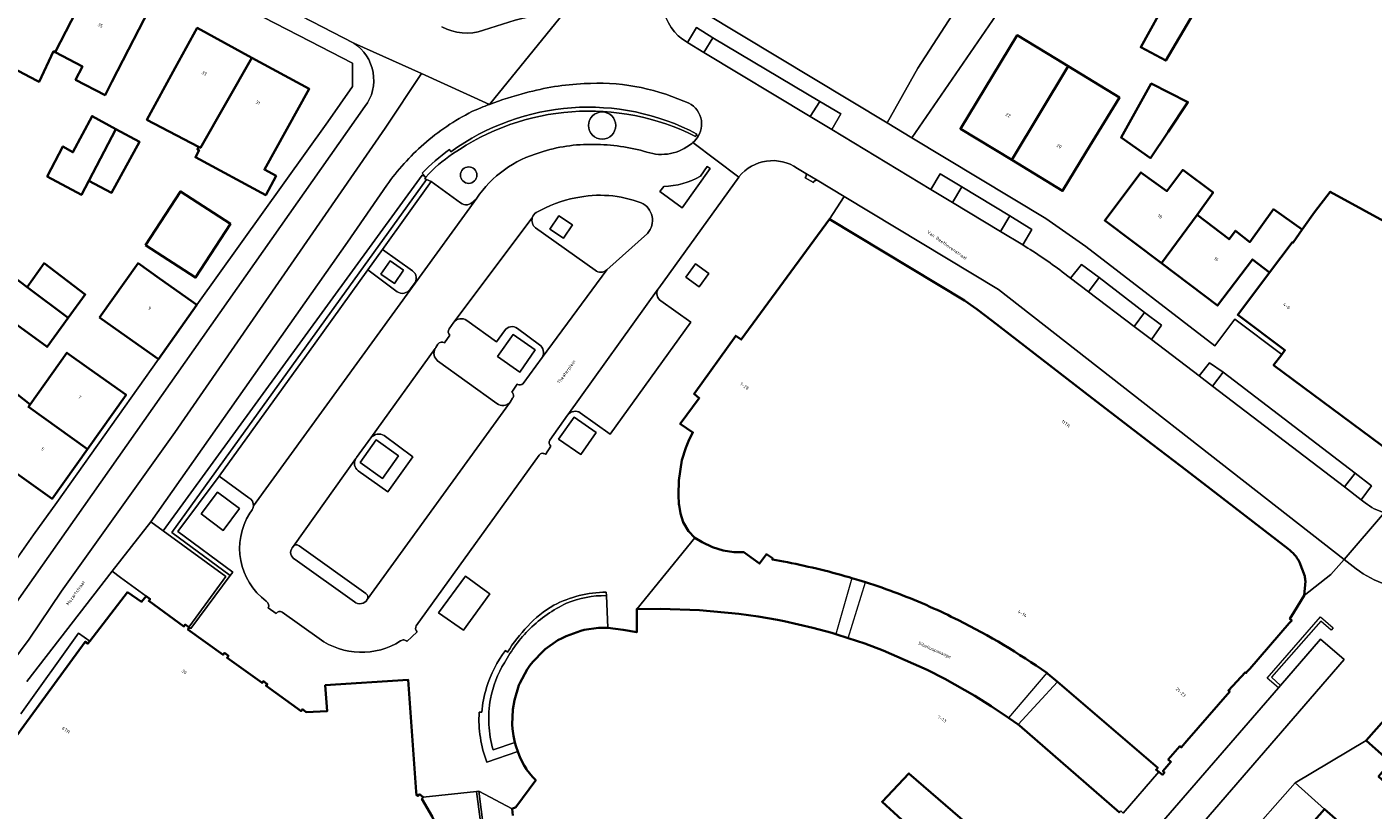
# Model space of a CAD drawing. Header units: metres. Extents: x 197700 to 204338, y 317132 to 325229.
# Tile 799 of 1056: x 202511 to 202658, y 319816 to 319902. Entities that reach past the tile are written whole.
import ezdxf
from ezdxf.enums import TextEntityAlignment as Align

# ---------------------------------------------------------------- set-up
doc = ezdxf.new("R2010")
doc.units = ezdxf.units.M
for name, color, linetype, lineweight in [('B-WE-GR-BEPLANTING_CULTUUR_HEESTERS-GV', 90, 'Continuous', 18), ('B-WE-GR-BEPLANTING_CULTUUR_VASTE PLANTENVAK-GV', 90, 'Continuous', 18), ('B-WE-GR-GROENVOORZIENING-GV', 80, 'Continuous', 18), ('B-WE-IE-TERREINAFSCHEIDING_KUNSTMATIG_MUUR-G', 90, 'IE-TERREINAFSCHEIDING-KUNSTMATIG-DICHT', 18), ('B-WE-IE-TERREINAFSCHEIDING_KUNSTMATIG_MUUR-GV', 90, 'Continuous', 18), ('B-WE-KW-KUNSTWERK_DEK-GV', 170, 'Continuous', 18), ('B-WE-OG-BEBOUWING-GV', 7, 'Continuous', 35), ('B-WE-OG-BEBOUWING-T18', 10, 'Continuous', 18), ('B-WE-OG-TERREIN_ERF-GV', 7, 'Continuous', 18), ('B-WE-OG-TERREIN_ONBEGROEID-GV', 7, 'Continuous', 18), ('B-WE-OG-TOPOGRAFIE-T18', 10, 'Continuous', 18), ('B-WE-VH-VERHARDING_ASFALT-GV', 252, 'Continuous', 18), ('B-WE-VH-VERHARDING_BEDRIJFSVLOERPLAAT-GV', 252, 'Continuous', 18), ('B-WE-VH-VERHARDING_BETONSTRAATSTEEN-GV', 252, 'Continuous', 18), ('B-WE-VH-VERHARDING_GESLOTEN-GV', 252, 'Continuous', 18), ('B-WE-VH-VERHARDING_OPEN-GV', 252, 'Continuous', 18), ('B-WE-VH-VERHARDING_STRAATBAKSTEEN-GV', 252, 'Continuous', 18), ('B-WE-VH-VERHARDING_TEGEL-GV', 252, 'Continuous', 18)]:
    doc.layers.add(name, color=color, linetype=linetype, lineweight=lineweight)
doc.styles.add('NLCS-ISO-M200-T18', font='NLCS-ISO.ttf', dxfattribs={"height": 0.36})
doc.linetypes.add('IE-TERREINAFSCHEIDING-KUNSTMATIG-DICHT', pattern='A,8,-1,[82,NLCS.SHX,S=0.75,R=90,X=0,Y=0],-1', length=10)

msp = doc.modelspace()

# ---------------------------------------------------------------- linework, layer by layer
at = {"layer": 'B-WE-GR-BEPLANTING_CULTUUR_HEESTERS-GV'}
for points in [[(202582.862, 319899.977), (202584.65, 319898.897), (202585.635, 319900.494), (202583.86, 319901.628)], [(202597.351, 319893.53), (202596.312, 319891.854), (202598.673, 319890.428), (202599.66, 319892.171)], [(202609.496, 319883.891), (202611.893, 319882.444), (202612.915, 319884.156), (202610.527, 319885.585)], [(202617.14, 319879.275), (202619.573, 319877.805), (202620.56, 319879.484), (202618.158, 319880.974)], [(202626.77, 319872.679), (202627.951, 319874.238), (202626.026, 319875.671), (202624.817, 319874.168)], [(202631.762, 319868.874), (202633.662, 319867.425), (202634.764, 319869.017), (202632.903, 319870.4)], [(202638.88, 319863.447), (202640.358, 319862.32), (202641.522, 319863.86), (202640.038, 319864.9)], [(202654.818, 319851.297), (202656.657, 319849.895), (202657.778, 319851.427), (202655.983, 319852.809)]]:
    msp.add_lwpolyline(points, close=True, dxfattribs=at)
at = {"layer": 'B-WE-GR-BEPLANTING_CULTUUR_VASTE PLANTENVAK-GV'}
for points in [[(202548.764, 319856.451), (202547.006, 319853.986), (202549.47, 319852.229), (202551.228, 319854.693)], [(202531.392, 319850.733), (202529.594, 319848.333), (202531.994, 319846.534), (202533.793, 319848.935)], [(202561.2, 319839.583), (202560.986, 319839.716), (202558.561, 319841.529), (202555.6, 319837.487), (202558.318, 319835.619)]]:
    msp.add_lwpolyline(points, close=True, dxfattribs=at)
at = {"layer": 'B-WE-GR-GROENVOORZIENING-GV'}
msp.add_lwpolyline([(202549.467, 319877.3), (202554.774, 319884.75), (202554.284, 319884.961), (202526.397, 319846.293), (202532.781, 319841.593), (202533.077, 319841.958), (202527.057, 319846.412), (202531.557, 319852.453), (202542.08, 319867.058), (202547.838, 319875.067)], close=True, dxfattribs=at)
at = {"layer": 'B-WE-IE-TERREINAFSCHEIDING_KUNSTMATIG_MUUR-G'}
msp.add_lwpolyline([(202647.599, 319829.295), (202646.36, 319830.359), (202652.203, 319837.071), (202653.566, 319835.874), (202653.342, 319835.615), (202652.231, 319836.596), (202646.814, 319830.436), (202647.822, 319829.552)], dxfattribs=at)
at = {"layer": 'B-WE-IE-TERREINAFSCHEIDING_KUNSTMATIG_MUUR-GV'}
for points in [[(202583.893, 319889.948, 0.2857372), (202556.96, 319888.008)], [(202557.138, 319887.767, -0.2757723), (202583.748, 319889.681)], [(202556.781, 319888.249, 0.0389121), (202553.791, 319885.652)], [(202554.218, 319885.231, -0.0688321), (202557.138, 319887.767)], [(202573.96, 319839.755, 0.1199245), (202568.222, 319838.325)], [(202568.222, 319838.325, 0.0863559), (202565.359, 319836.024)], [(202565.605, 319835.762, -0.082274), (202569.607, 319838.553)], [(202569.607, 319838.553, -0.1006187), (202573.982, 319839.387)], [(202562.814, 319832.032, -0.0716095), (202565.605, 319835.762)], [(202565.359, 319836.024, 0.0574494), (202563.148, 319833.187)], [(202562.911, 319833.388, 0.0779323), (202560.856, 319829.334)], [(202561.283, 319828.07, -0.0920366), (202562.814, 319832.032)], [(202560.856, 319829.334, 0.0557154), (202560.34, 319826.605)], [(202561.563, 319822.497, -0.1126632), (202561.283, 319828.07)], [(202560.046, 319826.613, 0.1082609), (202560.892, 319821.147)]]:
    msp.add_lwpolyline(points, format="xyb", dxfattribs=at)
for points in [[(202583.748, 319889.681), (202583.821, 319889.815), (202583.893, 319889.948)], [(202556.96, 319888.008), (202556.781, 319888.249)], [(202553.791, 319885.652), (202554.218, 319885.231)], [(202573.982, 319839.387), (202573.96, 319839.755)], [(202510.176, 319825.118), (202516.897, 319834.332), (202517.191, 319834.13), (202517.396, 319834.395), (202516.162, 319835.275), (202509.85, 319826.423)], [(202563.148, 319833.187), (202562.911, 319833.388)], [(202560.34, 319826.605), (202560.046, 319826.613)], [(202560.892, 319821.147), (202564.274, 319822.302), (202564.102, 319822.81), (202563.965, 319823.295), (202561.563, 319822.497)]]:
    msp.add_lwpolyline(points, dxfattribs=at)
msp.add_lwpolyline([(202528.255, 319835.931), (202528.3, 319835.899), (202528.468, 319835.776), (202528.587, 319835.937), (202532.781, 319841.593), (202526.397, 319846.293), (202554.284, 319884.961), (202554.095, 319885.041), (202554.209, 319885.232), (202553.801, 319885.444), (202525.441, 319846.469), (202532.31, 319841.485), (202528.373, 319836.093)], close=True, dxfattribs=at)
at = {"layer": 'B-WE-KW-KUNSTWERK_DEK-GV'}
for points in [[(202600.459, 319834.725), (202602.352, 319840.858), (202601.61, 319841.089), (202600.867, 319841.313), (202599.09, 319835.162)], [(202622.201, 319830.914), (202618.003, 319826), (202619.064, 319825.279), (202623.37, 319829.933), (202622.324, 319830.827)]]:
    msp.add_lwpolyline(points, close=True, dxfattribs=at)
at = {"layer": 'B-WE-OG-BEBOUWING-GV'}
for points in [[(202517.678, 319906.805), (202511.396, 319910.041), (202509.106, 319905.596), (202505.66, 319898.906), (202511.551, 319895.809), (202511.847, 319895.653), (202513.437, 319899.011), (202513.615, 319898.917)], [(202517.678, 319906.805), (202513.615, 319898.917), (202516.592, 319897.357), (202515.837, 319895.889), (202519.071, 319894.224), (202519.814, 319895.668), (202521.632, 319899.199), (202523.899, 319903.601)], [(202635.538, 319904.967), (202632.495, 319899.452), (202635.231, 319898.004), (202638.264, 319903.162)], [(202523.664, 319891.509), (202529.324, 319888.532), (202529.523, 319888.428), (202535.16, 319898.308), (202529.163, 319901.581), (202526.767, 319897.192)], [(202624.536, 319897.381), (202623.223, 319898.181), (202618.977, 319900.765), (202612.746, 319890.527), (202618.364, 319887.108)], [(202529.324, 319888.532), (202529.197, 319888.272), (202529.379, 319888.176), (202528.965, 319887.405), (202536.68, 319883.263), (202537.811, 319885.37), (202536.52, 319886.063), (202541.431, 319894.885), (202535.16, 319898.308), (202529.523, 319888.428)], [(202618.364, 319887.108), (202623.932, 319883.719), (202626.531, 319887.991), (202630.159, 319893.955), (202624.536, 319897.381)], [(202635.494, 319890.191), (202637.666, 319893.45), (202633.641, 319895.468), (202630.351, 319889.575), (202633.574, 319887.309)], [(202520.256, 319890.498), (202517.657, 319891.914), (202515.559, 319887.945), (202514.462, 319888.594), (202512.742, 319885.304), (202516.491, 319883.275), (202517.31, 319884.806)], [(202517.31, 319884.806), (202519.786, 319883.521), (202522.855, 319889.083), (202520.256, 319890.498)], [(202634.755, 319875.793), (202638.662, 319881.098), (202640.417, 319883.56), (202637.108, 319886.011), (202635.364, 319883.707), (202632.52, 319885.737), (202631.563, 319884.47), (202628.549, 319880.48)], [(202523.508, 319877.785), (202528.989, 319874.226), (202532.806, 319880.104), (202527.325, 319883.663)], [(202646.606, 319874.77), (202643.123, 319870.131), (202648.293, 319866.26), (202647.945, 319865.803), (202647.056, 319864.638), (202663.131, 319852.674), (202663.922, 319853.728), (202664.338, 319853.424), (202675.271, 319864.357), (202673.822, 319865.806), (202676.056, 319868.041), (202677.619, 319866.704), (202678.001, 319867.086), (202675.219, 319869.868), (202672.963, 319872.173), (202670.605, 319874.321), (202663.87, 319877.824), (202653.251, 319883.623), (202651.524, 319881.372), (202650.176, 319879.507), (202649.197, 319878.062), (202649.065, 319878.085)], [(202638.662, 319881.098), (202634.755, 319875.793), (202640.906, 319871.148), (202644.727, 319876.207), (202646.606, 319874.77), (202649.065, 319878.085), (202649.197, 319878.062), (202650.176, 319879.507), (202647.051, 319881.706), (202644.44, 319878.104), (202642.862, 319879.359), (202642.177, 319878.42)], [(202510.542, 319873.157), (202515.029, 319869.798), (202516.901, 319872.361), (202512.394, 319875.796)], [(202518.462, 319869.868), (202520.845, 319868.182), (202524.912, 319865.305), (202529.115, 319871.246), (202525.034, 319874.134), (202522.696, 319875.788)], [(202509.016, 319874.354), (202507.336, 319870.553), (202512.718, 319866.633), (202515.029, 319869.798), (202510.542, 319873.157)], [(202517.311, 319864.277), (202514.9, 319865.996), (202510.864, 319860.321), (202510.675, 319860.055), (202517.133, 319855.413), (202521.383, 319861.375)], [(202510.864, 319860.321), (202508.602, 319862.121), (202504.728, 319856.805), (202501.228, 319859.244), (202498.901, 319856.03), (202503.137, 319852.999), (202505.204, 319855.758), (202509.206, 319852.906), (202513.278, 319850.004), (202517.133, 319855.413), (202510.675, 319860.055)], [(202669.87, 319827.077), (202667.218, 319829.47), (202665.759, 319827.839), (202663.09, 319830.206), (202657.183, 319823.525), (202659.866, 319821.138), (202658.544, 319819.581), (202661.062, 319817.314), (202659.745, 319815.832), (202677.24, 319800.433), (202684.065, 319794.424), (202688.303, 319799.018), (202695.998, 319799.617), (202695.671, 319802.909), (202693.73, 319804.598), (202695.345, 319806.427), (202692.293, 319809.121), (202691.397, 319808.113), (202670.019, 319826.943)], [(202622.617, 319806.489), (202607.106, 319819.911), (202604.172, 319816.797), (202608.007, 319813.293), (202604.998, 319809.802), (202616.487, 319799.633)]]:
    msp.add_lwpolyline(points, close=True, dxfattribs=at)
for points in [[(202648.657, 319844.515), (202638.9, 319852.024), (202636.853, 319853.599), (202633.794, 319855.953), (202627.196, 319861.03), (202616.21, 319869.484), (202614.558, 319870.755), (202613.194, 319871.721), (202598.43, 319880.624), (202588.747, 319867.425), (202588.144, 319867.856), (202583.578, 319861.473), (202584.147, 319861.031), (202582.072, 319858.187), (202583.449, 319857.256), (202583.05, 319856.489), (202582.683, 319855.572), (202582.251, 319854.222), (202581.907, 319852.005), (202581.866, 319850.437), (202581.926, 319849.412), (202581.941, 319849.312), (202582.078, 319848.399), (202582.369, 319847.445), (202582.972, 319846.429), (202583.676, 319845.726), (202584.457, 319845.23), (202585.603, 319844.696), (202586.755, 319844.331), (202587.952, 319844.139), (202589.021, 319844.158), (202589.83, 319843.57), (202590.759, 319842.893), (202591.507, 319843.919), (202592.177, 319843.477), (202592.153, 319843.339), (202593.36, 319843.125)], [(202650.458, 319841.519), (202649.897, 319843.041)], [(202600.554, 319841.405), (202600.867, 319841.313), (202601.61, 319841.089), (202602.352, 319840.858)], [(202528.3, 319835.899), (202528.255, 319835.931), (202527.863, 319836.216), (202527.717, 319836.013), (202523.853, 319838.799), (202524.004, 319839.008), (202523.574, 319839.324), (202523.076, 319838.708), (202521.525, 319839.752), (202517.396, 319834.395), (202517.191, 319834.13), (202516.897, 319834.332), (202510.176, 319825.118), (202506.227, 319819.703), (202505.379, 319820.237), (202504.561, 319820.753), (202504.443, 319820.827), (202502.662, 319818.002), (202501.114, 319818.978), (202498.649, 319815.59)], [(202644.434, 319831.383), (202648.751, 319836.354), (202649.029, 319836.674), (202648.842, 319836.835), (202649.318, 319837.621), (202650.389, 319839.388), (202650.527, 319840.985)], [(202630.173, 319815.629), (202619.231, 319825.166), (202619.079, 319825.269), (202619.064, 319825.279), (202618.003, 319826), (202616.115, 319827.283), (202614.345, 319828.406), (202611.056, 319830.28), (202609.109, 319831.253), (202604.303, 319833.386), (202602.291, 319834.141), (202600.459, 319834.725), (202599.09, 319835.162), (202598.659, 319835.299), (202596.573, 319835.869), (202593.431, 319836.585), (202592.732, 319836.745), (202590.598, 319837.097), (202588.482, 319837.408), (202584.185, 319837.805), (202579.895, 319837.924), (202577.304, 319837.915), (202577.304, 319835.368), (202575.803, 319835.642), (202574.124, 319835.867), (202573.619, 319835.875), (202573.097, 319835.851), (202571.535, 319835.64), (202571.179, 319835.521), (202569.574, 319834.96), (202569.123, 319834.707), (202568.671, 319834.493), (202567.281, 319833.506), (202567.088, 319833.345), (202565.925, 319832.119), (202565.592, 319831.717), (202565.305, 319831.301), (202564.517, 319829.797), (202564.403, 319829.571), (202563.922, 319827.946), (202563.734, 319826.926), (202563.675, 319825.252), (202563.708, 319824.787), (202563.791, 319824.042), (202563.96, 319823.311), (202563.965, 319823.295), (202564.102, 319822.81), (202564.274, 319822.302), (202564.534, 319821.599), (202564.975, 319820.786), (202565.227, 319820.362), (202565.24, 319820.34), (202565.558, 319819.926), (202565.897, 319819.53), (202566.235, 319819.161), (202564.076, 319816.201), (202563.659, 319816.033)], [(202556.127, 319812.454), (202554.888, 319815.185), (202553.777, 319817.12), (202553.923, 319817.323), (202553.499, 319817.628), (202553.356, 319817.439), (202553.168, 319817.551), (202553.144, 319817.886), (202552.254, 319830.168), (202543.196, 319829.565), (202543.385, 319826.721), (202541.11, 319826.633), (202540.694, 319826.933), (202540.548, 319826.73), (202536.7, 319829.505), (202536.844, 319829.704), (202536.41, 319830.02), (202536.264, 319829.817), (202532.43, 319832.582), (202532.58, 319832.791), (202532.142, 319833.105), (202531.996, 319832.902), (202528.143, 319835.681), (202528.3, 319835.899)], [(202622.201, 319830.914), (202622.324, 319830.827), (202623.37, 319829.933), (202623.381, 319829.924), (202634.367, 319820.535), (202634.187, 319820.311), (202634.486, 319820.071), (202634.881, 319819.754), (202635.093, 319820.018), (202634.928, 319820.156), (202635.798, 319821.167), (202635.514, 319821.421), (202636.783, 319822.881), (202636.928, 319822.755), (202637.565, 319823.488), (202642.242, 319828.866), (202642.101, 319828.997), (202643.932, 319830.968), (202644.016, 319830.897), (202644.16, 319831.067), (202644.434, 319831.383)], [(202608.007, 319813.293), (202604.172, 319816.797), (202607.106, 319819.911), (202622.617, 319806.489)], [(202563.659, 319816.033), (202563.718, 319815.282)], [(202676.037, 319783.856), (202687.241, 319784.991), (202686.628, 319791.485), (202684.386, 319794.143), (202684.239, 319794.273), (202682.242, 319792.009), (202664.364, 319807.789), (202660.615, 319811.098), (202660.946, 319811.473), (202658.133, 319813.953), (202656.744, 319812.378), (202652.634, 319816.003), (202646.917, 319809.522), (202646.476, 319809.02), (202656.138, 319800.566)]]:
    msp.add_lwpolyline(points, dxfattribs=at)
for points in [[(202649.897, 319843.041, 0.1037071), (202648.657, 319844.515)], [(202593.36, 319843.125, -0.010442), (202596.975, 319842.343)], [(202596.975, 319842.343, -0.0129174), (202600.554, 319841.405)], [(202650.527, 319840.985, 0.0423651), (202650.458, 319841.519)], [(202602.352, 319840.858, -0.0272895), (202609.419, 319838.169)], [(202609.419, 319838.169, -0.0106682), (202612.525, 319836.696)], [(202612.525, 319836.696, -0.0384323), (202622.201, 319830.914)]]:
    msp.add_lwpolyline(points, format="xyb", dxfattribs=at)
at = {"layer": 'B-WE-OG-TERREIN_ERF-GV'}
for points in [[(202584.666, 319903.267), (202604.72, 319891.178), (202608.075, 319897.178), (202617.829, 319912.256), (202622.831, 319919.838), (202617.579, 319922.889), (202620.586, 319927.996), (202625.9, 319924.91), (202627.288, 319927.108), (202629.338, 319928.092), (202637.896, 319941.411), (202636.857, 319942.083), (202639.967, 319947.348), (202639.476, 319947.609), (202636.841, 319949.007), (202638.334, 319951.748), (202633.746, 319953.847), (202630.755, 319955.215), (202632.04, 319957.881), (202642.695, 319953.235), (202642.965, 319953.85), (202645.873, 319952.306), (202648.917, 319950.69)], [(202509.692, 319843.843), (202511.24, 319846.052), (202513.784, 319849.575), (202524.912, 319865.305), (202520.845, 319868.182), (202518.462, 319869.868), (202522.696, 319875.788), (202525.034, 319874.134), (202529.115, 319871.246), (202543.468, 319891.286), (202546.161, 319895.173), (202546.173, 319897.713), (202541.501, 319900.135), (202531.426, 319905.347), (202525.9, 319908.205), (202513.68, 319914.527), (202511.077, 319915.873), (202502.228, 319920.451)], [(202619.863, 319907.696), (202607.444, 319889.535), (202622.098, 319880.701), (202626.487, 319877.614), (202640.612, 319866.762), (202642.822, 319869.668), (202647.945, 319865.803), (202648.293, 319866.26), (202643.123, 319870.131), (202646.606, 319874.77), (202644.727, 319876.207), (202640.906, 319871.148), (202634.755, 319875.793), (202628.549, 319880.48), (202631.563, 319884.47), (202632.52, 319885.737), (202635.364, 319883.707), (202637.108, 319886.011), (202640.417, 319883.56), (202638.662, 319881.098), (202642.177, 319878.42), (202642.862, 319879.359), (202644.44, 319878.104), (202647.051, 319881.706), (202650.176, 319879.507), (202651.524, 319881.372), (202653.251, 319883.623), (202663.87, 319877.824)], [(202638.264, 319903.162), (202635.231, 319898.004), (202632.495, 319899.452), (202635.538, 319904.967)], [(202509.016, 319874.354), (202510.542, 319873.157), (202512.394, 319875.796), (202516.901, 319872.361), (202515.029, 319869.798)], [(202515.029, 319869.798), (202512.718, 319866.633), (202507.336, 319870.553), (202506.587, 319870.997), (202495.794, 319853.254), (202501.19, 319849.844), (202505.417, 319847.173), (202503.825, 319844.654), (202502.293, 319845.602), (202500.33, 319842.499), (202500.408, 319842.45), (202499.398, 319840.851), (202499.118, 319840.218), (202499.034, 319839.531), (202498.998, 319838.505), (202498.628, 319837.549), (202498.274, 319836.98), (202497.241, 319837.616), (202494.519, 319833.317), (202495.53, 319829.181)]]:
    msp.add_lwpolyline(points, dxfattribs=at)
for points in [[(202509.106, 319905.596), (202511.396, 319910.041), (202517.678, 319906.805), (202523.899, 319903.601), (202521.632, 319899.199), (202519.814, 319895.668), (202519.071, 319894.224), (202515.837, 319895.889), (202516.592, 319897.357), (202513.615, 319898.917), (202513.437, 319899.011), (202511.847, 319895.653), (202511.551, 319895.809), (202505.66, 319898.906)], [(202529.379, 319888.176), (202529.197, 319888.272), (202529.324, 319888.532), (202523.664, 319891.509), (202526.767, 319897.192), (202529.163, 319901.581), (202535.16, 319898.308), (202541.431, 319894.885), (202536.52, 319886.063), (202537.811, 319885.37), (202536.68, 319883.263), (202528.965, 319887.405)], [(202623.223, 319898.181), (202624.536, 319897.381), (202630.159, 319893.955), (202626.531, 319887.991), (202623.932, 319883.719), (202618.364, 319887.108), (202612.746, 319890.527), (202618.977, 319900.765)], [(202633.574, 319887.309), (202630.351, 319889.575), (202633.641, 319895.468), (202637.666, 319893.45), (202635.494, 319890.191)], [(202520.256, 319890.498), (202522.855, 319889.083), (202519.786, 319883.521), (202517.31, 319884.806), (202516.491, 319883.275), (202512.742, 319885.304), (202514.462, 319888.594), (202515.559, 319887.945), (202517.657, 319891.914)], [(202523.508, 319877.785), (202527.325, 319883.663), (202532.806, 319880.104), (202528.989, 319874.226)], [(202514.9, 319865.996), (202517.311, 319864.277), (202521.383, 319861.375), (202517.133, 319855.413), (202513.278, 319850.004), (202509.206, 319852.906), (202505.204, 319855.758), (202503.137, 319852.999), (202498.901, 319856.03), (202501.228, 319859.244), (202504.728, 319856.805), (202508.602, 319862.121), (202510.864, 319860.321)]]:
    msp.add_lwpolyline(points, close=True, dxfattribs=at)
at = {"layer": 'B-WE-OG-TERREIN_ONBEGROEID-GV'}
for points in [[(202574.998, 319890.878, 1), (202572.018, 319890.878)], [(202572.018, 319890.878, 1), (202574.998, 319890.878)], [(202559.805, 319885.451, 1), (202557.995, 319885.451)], [(202557.995, 319885.451, 1), (202559.805, 319885.451)]]:
    msp.add_lwpolyline(points, format="xyb", dxfattribs=at)
for points in [[(202569.265, 319878.54), (202570.253, 319880.013), (202568.78, 319881), (202567.792, 319879.528)], [(202551.768, 319875.035), (202550.304, 319876.047), (202549.293, 319874.583), (202550.756, 319873.572)], [(202584.149, 319873.219), (202585.201, 319874.683), (202583.737, 319875.735), (202582.685, 319874.271)], [(202564.486, 319863.876), (202566.193, 319866.296), (202563.774, 319868.003), (202562.066, 319865.584)], [(202571.166, 319854.837), (202572.851, 319857.255), (202570.434, 319858.94), (202568.749, 319856.523)]]:
    msp.add_lwpolyline(points, close=True, dxfattribs=at)
at = {"layer": 'B-WE-VH-VERHARDING_ASFALT-GV'}
for points in [[(202451.202, 319950.73), (202456.35, 319947.064), (202461.719, 319943.73), (202461.946, 319943.598), (202462.175, 319943.468), (202467.117, 319940.909), (202479.831, 319934.326), (202485.507, 319931.387), (202497.744, 319925.05), (202503.287, 319922.18), (202511.686, 319917.831), (202514.767, 319916.235), (202526.425, 319910.199), (202532.521, 319907.042), (202546.305, 319899.905), (202553.714, 319896.565), (202561.177, 319893.201), (202569.877, 319903.887)], [(202568.546, 319903.53), (202567.554, 319903.309), (202563.998, 319902.436), (202560.514, 319901.311)], [(202580.196, 319903.819), (202569.877, 319903.887), (202561.177, 319893.201)], [(202619.573, 319877.805), (202617.14, 319879.275), (202611.893, 319882.444), (202609.496, 319883.891), (202598.673, 319890.428), (202596.312, 319891.854), (202584.65, 319898.897), (202582.862, 319899.977), (202582.827, 319899.998)], [(202491.166, 319825.153), (202491.723, 319821.606), (202496.57, 319823.024), (202503.506, 319826.037), (202507.04, 319829.651), (202510.774, 319834.603), (202514.289, 319839.87), (202526.732, 319857.244), (202549.736, 319890.609), (202553.714, 319896.565), (202546.305, 319899.905)], [(202553.714, 319896.565), (202549.736, 319890.609), (202526.732, 319857.244), (202514.289, 319839.87), (202510.774, 319834.603), (202507.04, 319829.651), (202503.506, 319826.037), (202496.57, 319823.024), (202491.723, 319821.606), (202492.192, 319818.622)], [(202561.177, 319893.201), (202553.714, 319896.565)], [(202547.541, 319892.951), (202505.533, 319833.267)], [(202583.446, 319889.025), (202588.469, 319885.228), (202588.496, 319885.266)], [(202594.895, 319886.181), (202595.809, 319885.631), (202597.05, 319884.885), (202600.006, 319883.108), (202616.939, 319872.929), (202654.78, 319843.335)], [(202510.491, 319829.996), (202519.868, 319842.047), (202524.1, 319847.485), (202545.626, 319878.102), (202549.934, 319884.35)], [(202657.094, 319849.562), (202656.657, 319849.895), (202654.818, 319851.297), (202640.358, 319862.32), (202638.88, 319863.447), (202633.662, 319867.425), (202631.762, 319868.874), (202626.77, 319872.679), (202624.817, 319874.168), (202623.908, 319874.861)], [(202654.78, 319843.335), (202659.184, 319848.499)]]:
    msp.add_lwpolyline(points, dxfattribs=at)
for points in [[(202582.827, 319899.998, -0.2269059), (202580.196, 319903.819)], [(202560.514, 319901.311, -0.2066267), (202555.955, 319901.683)], [(202546.305, 319899.905, -0.4330985), (202547.541, 319892.951)], [(202561.177, 319893.201, -0.0291091), (202565.134, 319894.452)], [(202565.134, 319894.452, -0.0578453), (202571.531, 319895.468)], [(202571.531, 319895.468, -0.1201659), (202582.453, 319893.542)], [(202559.255, 319892.403, -0.0146372), (202561.177, 319893.201)], [(202582.453, 319893.542, -0.5054163), (202584.04, 319889.704)], [(202553.969, 319888.834, -0.06536), (202559.255, 319892.403)], [(202584.04, 319889.704, -0.0887382), (202583.446, 319889.025)], [(202549.934, 319884.35, -0.0595157), (202553.969, 319888.834)], [(202588.496, 319885.266, -0.3953359), (202594.895, 319886.181)], [(202623.908, 319874.861, 0.0226545), (202619.573, 319877.805)], [(202659.184, 319848.499, -0.1209348), (202657.094, 319849.562)]]:
    msp.add_lwpolyline(points, format="xyb", dxfattribs=at)
at = {"layer": 'B-WE-VH-VERHARDING_BEDRIJFSVLOERPLAAT-GV'}
msp.add_lwpolyline([(202561.563, 319822.497), (202563.965, 319823.295), (202563.96, 319823.311), (202563.791, 319824.042), (202563.708, 319824.787), (202563.675, 319825.252), (202563.734, 319826.926), (202563.922, 319827.946), (202564.403, 319829.571), (202564.517, 319829.797), (202565.305, 319831.301), (202565.592, 319831.717), (202565.925, 319832.119), (202567.088, 319833.345), (202567.281, 319833.506), (202568.671, 319834.493), (202569.123, 319834.707), (202569.574, 319834.96), (202571.179, 319835.521), (202571.535, 319835.64), (202573.097, 319835.851), (202573.619, 319835.875), (202574.124, 319835.867), (202573.982, 319839.387)], dxfattribs=at)
for points in [[(202569.607, 319838.553, 0.082274), (202565.605, 319835.762)], [(202573.982, 319839.387, 0.1006187), (202569.607, 319838.553)], [(202565.605, 319835.762, 0.0716095), (202562.814, 319832.032)], [(202562.814, 319832.032, 0.0920366), (202561.283, 319828.07)], [(202561.283, 319828.07, 0.1126632), (202561.563, 319822.497)]]:
    msp.add_lwpolyline(points, format="xyb", dxfattribs=at)
at = {"layer": 'B-WE-VH-VERHARDING_BETONSTRAATSTEEN-GV'}
for points in [[(202595.809, 319885.631, -0.3158957), (202595.746, 319885.158)], [(202596.645, 319884.63, -0.2939096), (202597.05, 319884.885)]]:
    msp.add_lwpolyline(points, format="xyb", dxfattribs=at)
for points in [[(202597.05, 319884.885), (202595.809, 319885.631)], [(202595.746, 319885.158), (202596.645, 319884.63)], [(202563.89, 319790.475), (202562.168, 319801.051), (202560.023, 319817.951), (202559.753, 319817.929), (202561.99, 319801.134), (202563.688, 319790.511)]]:
    msp.add_lwpolyline(points, dxfattribs=at)
msp.add_lwpolyline([(202525.441, 319846.469), (202524.1, 319847.485), (202519.868, 319842.047), (202520.767, 319841.366), (202523.574, 319839.324), (202524.004, 319839.008), (202523.853, 319838.799), (202527.717, 319836.013), (202527.863, 319836.216), (202528.255, 319835.931), (202528.373, 319836.093), (202532.31, 319841.485)], close=True, dxfattribs=at)
at = {"layer": 'B-WE-VH-VERHARDING_GESLOTEN-GV'}
for points in [[(202617.829, 319912.256), (202608.075, 319897.178), (202604.72, 319891.178), (202607.444, 319889.535), (202619.863, 319907.696)], [(202659.184, 319848.499), (202654.78, 319843.335), (202656.084, 319842.325)]]:
    msp.add_lwpolyline(points, dxfattribs=at)
msp.add_lwpolyline([(202656.084, 319842.325, 0.0891466), (202659.385, 319840.613)], format="xyb", dxfattribs=at)
at = {"layer": 'B-WE-VH-VERHARDING_OPEN-GV'}
for points in [[(202592.41, 319765.632), (202595.417, 319763.707), (202654.769, 319832.387), (202652.196, 319834.598), (202647.822, 319829.552), (202647.599, 319829.295), (202594.422, 319767.953)], [(202657.183, 319823.525), (202649.394, 319818.861), (202652.634, 319816.003), (202656.744, 319812.378), (202658.133, 319813.953), (202660.946, 319811.473), (202660.615, 319811.098), (202664.364, 319807.789), (202682.242, 319792.009), (202684.239, 319794.273), (202684.065, 319794.424), (202677.24, 319800.433), (202659.745, 319815.832), (202661.062, 319817.314), (202658.544, 319819.581), (202659.866, 319821.138)]]:
    msp.add_lwpolyline(points, close=True, dxfattribs=at)
msp.add_lwpolyline([(202656.138, 319800.566), (202646.476, 319809.02), (202646.917, 319809.522), (202652.634, 319816.003), (202649.394, 319818.861), (202643.666, 319812.367), (202639.268, 319807.274), (202642.534, 319804.478), (202652.2, 319796.045)], dxfattribs=at)
at = {"layer": 'B-WE-VH-VERHARDING_STRAATBAKSTEEN-GV'}
for points in [[(202560.514, 319901.311), (202563.998, 319902.436), (202567.554, 319903.309), (202568.546, 319903.53)], [(202584.04, 319889.704), (202583.821, 319889.815), (202583.748, 319889.681)], [(202583.893, 319889.948), (202583.821, 319889.815), (202584.04, 319889.704)], [(202556.781, 319888.249), (202556.96, 319888.008)], [(202579.723, 319873.076), (202588.469, 319885.228), (202583.446, 319889.025), (202583.326, 319888.921)], [(202583.326, 319888.921), (202583.446, 319889.025)], [(202549.934, 319884.35), (202545.626, 319878.102), (202524.1, 319847.485), (202525.441, 319846.469), (202553.801, 319885.444), (202554.209, 319885.232), (202554.218, 319885.231), (202553.791, 319885.652)], [(202588.496, 319885.266), (202588.469, 319885.228), (202579.723, 319873.076)], [(202580.261, 319884.213), (202579.814, 319883.653), (202582.281, 319881.848), (202585.352, 319886.158), (202585.014, 319886.376), (202584.267, 319885.318)], [(202584.267, 319885.318), (202585.014, 319886.376), (202585.352, 319886.158), (202582.281, 319881.848), (202579.814, 319883.653), (202580.261, 319884.213)], [(202595.809, 319885.631), (202594.895, 319886.181)], [(202554.774, 319884.75), (202549.467, 319877.3), (202552.737, 319874.962)], [(202554.218, 319885.231), (202554.209, 319885.232), (202554.095, 319885.041), (202554.284, 319884.961), (202554.774, 319884.75), (202558.014, 319882.398)], [(202558.014, 319882.398), (202554.774, 319884.75)], [(202573.96, 319839.755), (202573.982, 319839.387), (202574.124, 319835.867), (202575.803, 319835.642), (202577.304, 319835.368), (202577.304, 319837.915), (202583.676, 319845.726), (202582.972, 319846.429), (202582.369, 319847.445), (202582.078, 319848.399), (202581.941, 319849.312), (202581.926, 319849.412), (202581.866, 319850.437), (202581.907, 319852.005), (202582.251, 319854.222), (202582.683, 319855.572), (202583.05, 319856.489), (202583.449, 319857.256), (202582.072, 319858.187), (202584.147, 319861.031), (202583.578, 319861.473), (202588.144, 319867.856), (202588.747, 319867.425), (202598.43, 319880.624), (202600.006, 319883.108), (202597.05, 319884.885)], [(202596.645, 319884.63), (202595.746, 319885.158)], [(202559.774, 319882.922), (202552.734, 319873.212), (202535.328, 319849.203)], [(202552.909, 319873.53), (202552.694, 319873.239), (202552.734, 319873.212), (202559.774, 319882.922), (202559.426, 319882.582)], [(202559.426, 319882.582), (202559.774, 319882.922)], [(202556.746, 319868.599), (202557.257, 319869.332), (202565.867, 319880.769)], [(202565.867, 319880.769), (202557.257, 319869.332)], [(202566.218, 319879.691), (202572.733, 319875.026)], [(202572.733, 319875.026), (202566.218, 319879.691)], [(202578.47, 319879.068), (202574.014, 319875.091), (202566.944, 319865.479), (202564.876, 319862.64)], [(202574.014, 319875.091), (202578.47, 319879.068)], [(202552.737, 319874.962), (202549.467, 319877.3), (202547.838, 319875.067)], [(202551.07, 319872.669), (202547.838, 319875.067), (202542.08, 319867.058), (202531.557, 319852.453), (202534.821, 319850.108)], [(202547.838, 319875.067), (202551.07, 319872.669)], [(202566.944, 319865.479), (202574.014, 319875.091)], [(202552.479, 319872.948), (202552.694, 319873.239), (202552.909, 319873.53)], [(202535.328, 319849.203), (202552.734, 319873.212), (202552.694, 319873.239), (202552.479, 319872.948)], [(202569.764, 319859.192), (202579.652, 319872.977)], [(202579.652, 319872.977), (202569.764, 319859.192)], [(202571.114, 319859.407), (202574.383, 319857.064), (202583.228, 319869.355), (202579.94, 319871.68)], [(202579.94, 319871.68), (202583.228, 319869.355), (202574.383, 319857.064), (202571.114, 319859.407)], [(202557.257, 319869.332), (202556.746, 319868.599)], [(202558.701, 319869.535), (202561.939, 319867.19), (202562.832, 319868.393)], [(202562.832, 319868.393), (202561.939, 319867.19), (202558.701, 319869.535)], [(202556.255, 319867.067), (202556.825, 319867.921)], [(202556.825, 319867.921), (202556.255, 319867.067)], [(202564.228, 319868.656), (202566.655, 319866.872)], [(202566.655, 319866.872), (202564.228, 319868.656)], [(202546.617, 319854.506), (202548.196, 319856.685), (202555.229, 319866.459)], [(202555.229, 319866.459), (202548.196, 319856.685)], [(202555.285, 319866.549), (202555.522, 319866.939)], [(202555.522, 319866.939), (202555.285, 319866.549)], [(202561.968, 319860.427), (202555.495, 319865.099)], [(202555.495, 319865.099), (202561.968, 319860.427)], [(202564.876, 319862.64), (202566.944, 319865.479)], [(202564.203, 319862.55), (202563.615, 319861.686)], [(202563.615, 319861.686), (202564.203, 319862.55)], [(202563.711, 319861.01), (202563.431, 319860.593), (202547.794, 319838.959)], [(202547.794, 319838.959), (202563.431, 319860.593)], [(202563.431, 319860.593), (202563.711, 319861.01)], [(202567.778, 319856.404), (202569.73, 319859.145)], [(202569.73, 319859.145), (202567.778, 319856.404)], [(202548.196, 319856.685), (202546.617, 319854.506)], [(202549.65, 319856.921), (202552.797, 319854.594), (202550.043, 319850.766), (202546.79, 319853.057)], [(202546.79, 319853.057), (202550.043, 319850.766), (202552.797, 319854.594), (202549.65, 319856.921)], [(202567.3, 319854.855), (202567.894, 319855.759)], [(202567.894, 319855.759), (202567.3, 319854.855)], [(202539.572, 319844.627), (202539.721, 319844.811), (202546.535, 319854.39)], [(202546.535, 319854.39), (202539.721, 319844.811)], [(202553.153, 319836.09), (202566.617, 319854.784)], [(202566.617, 319854.784), (202553.153, 319836.09)], [(202534.821, 319850.108), (202531.557, 319852.453), (202527.057, 319846.412), (202533.077, 319841.958), (202532.781, 319841.593), (202528.587, 319835.937), (202528.468, 319835.776), (202528.3, 319835.899), (202528.143, 319835.681), (202531.996, 319832.902), (202532.142, 319833.105), (202532.58, 319832.791), (202532.43, 319832.582), (202536.264, 319829.817), (202536.41, 319830.02), (202536.844, 319829.704), (202536.7, 319829.505), (202540.548, 319826.73), (202540.694, 319826.933), (202541.11, 319826.633), (202543.385, 319826.721), (202543.196, 319829.565), (202552.254, 319830.168), (202553.144, 319817.886), (202553.168, 319817.551), (202553.356, 319817.439), (202553.499, 319817.628), (202553.923, 319817.323), (202559.753, 319817.929), (202560.023, 319817.951), (202563.659, 319816.033), (202564.076, 319816.201), (202566.235, 319819.161), (202565.897, 319819.53), (202565.558, 319819.926), (202565.24, 319820.34), (202565.227, 319820.362), (202564.975, 319820.786), (202564.534, 319821.599), (202564.274, 319822.302), (202560.892, 319821.147)], [(202535.097, 319848.669), (202534.911, 319848.401)], [(202534.911, 319848.401), (202535.097, 319848.669)], [(202593.36, 319843.125), (202592.153, 319843.339), (202592.177, 319843.477), (202591.507, 319843.919), (202590.759, 319842.893), (202589.83, 319843.57), (202589.021, 319844.158), (202587.952, 319844.139), (202586.755, 319844.331), (202585.603, 319844.696), (202584.457, 319845.23), (202583.676, 319845.726), (202577.304, 319837.915), (202579.895, 319837.924), (202584.185, 319837.805), (202588.482, 319837.408), (202590.598, 319837.097), (202592.732, 319836.745), (202593.431, 319836.585), (202596.573, 319835.869), (202598.659, 319835.299), (202599.09, 319835.162), (202600.459, 319834.725), (202602.291, 319834.141), (202604.303, 319833.386), (202609.109, 319831.253), (202611.056, 319830.28), (202614.345, 319828.406), (202616.115, 319827.283), (202618.003, 319826), (202619.064, 319825.279), (202619.079, 319825.269)], [(202539.721, 319844.811), (202539.572, 319844.627)], [(202547.638, 319839.618), (202540.317, 319844.84)], [(202540.317, 319844.84), (202547.638, 319839.618)], [(202539.878, 319843.355), (202546.377, 319838.712)], [(202546.377, 319838.712), (202539.878, 319843.355)], [(202656.084, 319842.325), (202654.78, 319843.335), (202653.329, 319841.688), (202650.389, 319839.388), (202649.318, 319837.621), (202648.842, 319836.835), (202649.029, 319836.674), (202648.751, 319836.354), (202644.434, 319831.383), (202644.16, 319831.067), (202644.016, 319830.897), (202643.932, 319830.968), (202642.101, 319828.997), (202642.242, 319828.866), (202637.565, 319823.488), (202636.928, 319822.755), (202636.783, 319822.881), (202635.514, 319821.421), (202635.798, 319821.167), (202634.928, 319820.156), (202635.093, 319820.018), (202634.881, 319819.754), (202634.486, 319820.071), (202630.579, 319815.571)], [(202509.85, 319826.423), (202516.162, 319835.275), (202517.396, 319834.395), (202521.525, 319839.752), (202523.076, 319838.708), (202523.574, 319839.324), (202520.767, 319841.366), (202519.868, 319842.047), (202510.491, 319829.996)], [(202602.352, 319840.858), (202601.61, 319841.089), (202600.867, 319841.313), (202600.554, 319841.405)], [(202536.732, 319838.777), (202536.791, 319838.718)], [(202536.791, 319838.718), (202536.732, 319838.777)], [(202536.954, 319838.064), (202537.816, 319837.438)], [(202537.816, 319837.438), (202536.954, 319838.064)], [(202538.468, 319837.56), (202542.532, 319834.672)], [(202542.532, 319834.672), (202538.468, 319837.56)], [(202552.136, 319834.353), (202552.667, 319834.876), (202553.24, 319835.435)], [(202553.24, 319835.435), (202552.667, 319834.876), (202552.136, 319834.353)], [(202587.257, 319760.62), (202594.037, 319768.278), (202594.2, 319768.138), (202594.422, 319767.953), (202647.599, 319829.295), (202647.822, 319829.552), (202652.196, 319834.598), (202654.769, 319832.387), (202595.417, 319763.707), (202599.039, 319761.388), (202625.303, 319791.399), (202627.868, 319794.33), (202639.268, 319807.274), (202643.666, 319812.367), (202649.394, 319818.861), (202657.183, 319823.525), (202663.09, 319830.206), (202666.565, 319834.211)], [(202562.911, 319833.388), (202563.148, 319833.187)], [(202619.079, 319825.269), (202619.231, 319825.166), (202630.173, 319815.629), (202630.321, 319815.798), (202630.579, 319815.571), (202634.486, 319820.071), (202634.187, 319820.311), (202634.367, 319820.535), (202623.381, 319829.924), (202623.37, 319829.933), (202622.324, 319830.827), (202622.201, 319830.914)], [(202560.046, 319826.613), (202560.34, 319826.605)], [(202563.688, 319790.511), (202561.99, 319801.134), (202559.753, 319817.929), (202553.923, 319817.323), (202553.777, 319817.12), (202554.888, 319815.185), (202556.127, 319812.454)], [(202563.718, 319815.282), (202563.659, 319816.033), (202560.023, 319817.951), (202562.168, 319801.051), (202563.89, 319790.475)]]:
    msp.add_lwpolyline(points, dxfattribs=at)
for points in [[(202555.955, 319901.683, 0.2066267), (202560.514, 319901.311)], [(202565.134, 319894.452, 0.0291091), (202561.177, 319893.201)], [(202571.531, 319895.468, 0.0578453), (202565.134, 319894.452)], [(202582.453, 319893.542, 0.1201659), (202571.531, 319895.468)], [(202556.96, 319888.008, -0.2857372), (202583.893, 319889.948)], [(202561.177, 319893.201, 0.0146372), (202559.255, 319892.403)], [(202584.04, 319889.704, 0.5054163), (202582.453, 319893.542)], [(202559.255, 319892.403, 0.06536), (202553.969, 319888.834)], [(202583.748, 319889.681, 0.2757723), (202557.138, 319887.767)], [(202572.018, 319890.878, -1), (202574.998, 319890.878)], [(202574.998, 319890.878, -1), (202572.018, 319890.878)], [(202583.446, 319889.025, 0.0887382), (202584.04, 319889.704)], [(202553.969, 319888.834, 0.0595157), (202549.934, 319884.35)], [(202553.791, 319885.652, -0.0389121), (202556.781, 319888.249)], [(202572.587, 319888.799, 0.0897413), (202566.713, 319887.918)], [(202566.713, 319887.918, -0.0897413), (202572.587, 319888.799)], [(202578.409, 319887.968, 0.0723097), (202572.587, 319888.799)], [(202572.587, 319888.799, -0.0723097), (202578.409, 319887.968)], [(202583.326, 319888.921, -0.258516), (202578.409, 319887.968)], [(202578.409, 319887.968, 0.258516), (202583.326, 319888.921)], [(202557.138, 319887.767, 0.0688321), (202554.218, 319885.231)], [(202566.713, 319887.918, 0.1767026), (202559.774, 319882.922)], [(202559.774, 319882.922, -0.1767026), (202566.713, 319887.918)], [(202594.895, 319886.181, 0.3953359), (202588.496, 319885.266)], [(202557.995, 319885.451, -1), (202559.805, 319885.451)], [(202559.805, 319885.451, -1), (202557.995, 319885.451)], [(202584.267, 319885.318, -0.125514), (202580.261, 319884.213)], [(202580.261, 319884.213, 0.125514), (202584.267, 319885.318)], [(202595.746, 319885.158, 0.3158957), (202595.809, 319885.631)], [(202597.05, 319884.885, 0.2939096), (202596.645, 319884.63)], [(202559.426, 319882.582, -0.3980865), (202558.014, 319882.398)], [(202558.014, 319882.398, 0.3980865), (202559.426, 319882.582)], [(202566.292, 319881.343, -0.0822392), (202570.616, 319882.961)], [(202570.616, 319882.961, 0.0822392), (202566.292, 319881.343)], [(202570.616, 319882.961, -0.1439246), (202577.784, 319882.415)], [(202577.784, 319882.415, 0.1439246), (202570.616, 319882.961)], [(202577.784, 319882.415, -0.5123182), (202578.47, 319879.068)], [(202578.47, 319879.068, 0.5123182), (202577.784, 319882.415)], [(202565.867, 319880.769, -0.1820642), (202566.292, 319881.343)], [(202566.292, 319881.343, 0.1820642), (202565.867, 319880.769)], [(202565.867, 319880.769, 0.3054344), (202566.218, 319879.691)], [(202566.218, 319879.691, -0.3054344), (202565.867, 319880.769)], [(202552.909, 319873.53, 0.4730196), (202552.737, 319874.962)], [(202552.737, 319874.962, -0.4730196), (202552.909, 319873.53)], [(202572.733, 319875.026, 0.4018324), (202574.014, 319875.091)], [(202574.014, 319875.091, -0.4018324), (202572.733, 319875.026)], [(202552.479, 319872.948, -0.4172709), (202551.07, 319872.669)], [(202551.07, 319872.669, 0.4172709), (202552.479, 319872.948)], [(202579.94, 319871.68, -0.4088499), (202579.652, 319872.977)], [(202579.652, 319872.977, 0.4088499), (202579.94, 319871.68)], [(202579.652, 319872.977, -0.0324334), (202579.723, 319873.076)], [(202579.723, 319873.076, 0.0324334), (202579.652, 319872.977)], [(202557.257, 319869.332, -0.3833733), (202558.701, 319869.535)], [(202558.701, 319869.535, 0.3833733), (202557.257, 319869.332)], [(202556.825, 319867.921, -0.3496229), (202556.746, 319868.599)], [(202556.746, 319868.599, 0.3496229), (202556.825, 319867.921)], [(202562.832, 319868.393, -0.4576863), (202564.228, 319868.656)], [(202564.228, 319868.656, 0.4576863), (202562.832, 319868.393)], [(202555.495, 319865.099, -0.3639851), (202555.229, 319866.459)], [(202555.229, 319866.459, 0.3639851), (202555.495, 319865.099)], [(202555.229, 319866.459, -0.0221005), (202555.285, 319866.549)], [(202555.285, 319866.549, 0.0221005), (202555.229, 319866.459)], [(202555.522, 319866.939, -0.3560181), (202556.255, 319867.067)], [(202556.255, 319867.067, 0.3560181), (202555.522, 319866.939)], [(202566.655, 319866.872, -0.3826875), (202566.944, 319865.479)], [(202566.944, 319865.479, 0.3826875), (202566.655, 319866.872)], [(202563.615, 319861.686, -0.420464), (202563.711, 319861.01)], [(202563.711, 319861.01, 0.420464), (202563.615, 319861.686)], [(202564.876, 319862.64, -0.365941), (202564.203, 319862.55)], [(202564.203, 319862.55, 0.365941), (202564.876, 319862.64)], [(202563.431, 319860.593, -0.4097314), (202561.968, 319860.427)], [(202561.968, 319860.427, 0.4097314), (202563.431, 319860.593)], [(202569.73, 319859.145, -0.0178515), (202569.764, 319859.192)], [(202569.764, 319859.192, 0.0178515), (202569.73, 319859.145)], [(202569.764, 319859.192, -0.4004932), (202571.114, 319859.407)], [(202571.114, 319859.407, 0.4004932), (202569.764, 319859.192)], [(202548.196, 319856.685, -0.3609269), (202549.65, 319856.921)], [(202549.65, 319856.921, 0.3609269), (202548.196, 319856.685)], [(202567.894, 319855.759, -0.3917017), (202567.778, 319856.404)], [(202567.778, 319856.404, 0.3917017), (202567.894, 319855.759)], [(202546.79, 319853.057, -0.3866912), (202546.535, 319854.39)], [(202546.535, 319854.39, 0.3866912), (202546.79, 319853.057)], [(202546.535, 319854.39, -0.0379326), (202546.617, 319854.506)], [(202546.617, 319854.506, 0.0379326), (202546.535, 319854.39)], [(202566.617, 319854.784, -0.4467555), (202567.3, 319854.855)], [(202567.3, 319854.855, 0.4467555), (202566.617, 319854.784)], [(202534.821, 319850.108, -0.3086164), (202535.328, 319849.203)], [(202535.328, 319849.203, 0.3086164), (202534.821, 319850.108)], [(202534.911, 319848.401, 0.3906761), (202536.732, 319838.777)], [(202536.732, 319838.777, -0.3906761), (202534.911, 319848.401)], [(202535.328, 319849.203, -0.1631706), (202535.097, 319848.669)], [(202535.097, 319848.669, 0.1631706), (202535.328, 319849.203)], [(202539.572, 319844.627, 0.4794266), (202539.878, 319843.355)], [(202539.878, 319843.355, -0.4794266), (202539.572, 319844.627)], [(202540.317, 319844.84, 0.4350332), (202539.721, 319844.811)], [(202539.721, 319844.811, -0.4350332), (202540.317, 319844.84)], [(202596.975, 319842.343, 0.010442), (202593.36, 319843.125)], [(202600.554, 319841.405, 0.0129174), (202596.975, 319842.343)], [(202659.385, 319840.613, -0.0891466), (202656.084, 319842.325)], [(202547.794, 319838.959, 0.3713671), (202547.638, 319839.618)], [(202547.638, 319839.618, -0.3713671), (202547.794, 319838.959)], [(202568.222, 319838.325, -0.1199245), (202573.96, 319839.755)], [(202609.419, 319838.169, 0.0272895), (202602.352, 319840.858)], [(202536.791, 319838.718, -0.3332312), (202536.954, 319838.064)], [(202536.954, 319838.064, 0.3332312), (202536.791, 319838.718)], [(202546.377, 319838.712, 0.465322), (202547.794, 319838.959)], [(202547.794, 319838.959, -0.465322), (202546.377, 319838.712)], [(202565.359, 319836.024, -0.0863559), (202568.222, 319838.325)], [(202612.525, 319836.696, 0.0106682), (202609.419, 319838.169)], [(202537.816, 319837.438, -0.4552846), (202538.468, 319837.56)], [(202538.468, 319837.56, 0.4552846), (202537.816, 319837.438)], [(202622.201, 319830.914, 0.0384323), (202612.525, 319836.696)], [(202553.24, 319835.435, -0.3355528), (202553.153, 319836.09)], [(202553.153, 319836.09, 0.3355528), (202553.24, 319835.435)], [(202563.148, 319833.187, -0.0574494), (202565.359, 319836.024)], [(202542.532, 319834.672, 0.3070769), (202551.445, 319834.425)], [(202551.445, 319834.425, -0.3070769), (202542.532, 319834.672)], [(202551.445, 319834.425, -0.442126), (202552.136, 319834.353)], [(202552.136, 319834.353, 0.442126), (202551.445, 319834.425)], [(202560.856, 319829.334, -0.0779323), (202562.911, 319833.388)], [(202560.34, 319826.605, -0.0557154), (202560.856, 319829.334)], [(202560.892, 319821.147, -0.1082609), (202560.046, 319826.613)]]:
    msp.add_lwpolyline(points, format="xyb", dxfattribs=at)
for points in [[(202596.312, 319891.854), (202597.351, 319893.53), (202585.635, 319900.494), (202584.65, 319898.897)], [(202611.893, 319882.444), (202617.14, 319879.275), (202618.158, 319880.974), (202612.915, 319884.156)], [(202569.265, 319878.54), (202567.792, 319879.528), (202568.78, 319881), (202570.253, 319880.013)], [(202551.768, 319875.035), (202550.756, 319873.572), (202549.293, 319874.583), (202550.304, 319876.047)], [(202584.149, 319873.219), (202582.685, 319874.271), (202583.737, 319875.735), (202585.201, 319874.683)], [(202627.951, 319874.238), (202626.77, 319872.679), (202631.762, 319868.874), (202632.903, 319870.4)], [(202564.486, 319863.876), (202562.066, 319865.584), (202563.774, 319868.003), (202566.193, 319866.296)], [(202655.983, 319852.809), (202641.522, 319863.86), (202640.358, 319862.32), (202654.818, 319851.297)], [(202571.166, 319854.837), (202568.749, 319856.523), (202570.434, 319858.94), (202572.851, 319857.255)], [(202548.764, 319856.451), (202551.228, 319854.693), (202549.47, 319852.229), (202547.006, 319853.986)], [(202531.392, 319850.733), (202533.793, 319848.935), (202531.994, 319846.534), (202529.594, 319848.333)], [(202560.986, 319839.716), (202561.2, 319839.583), (202558.318, 319835.619), (202555.6, 319837.487), (202558.561, 319841.529)]]:
    msp.add_lwpolyline(points, close=True, dxfattribs=at)
at = {"layer": 'B-WE-VH-VERHARDING_TEGEL-GV'}
for points in [[(202546.305, 319899.905), (202532.521, 319907.042), (202532.172, 319906.944), (202531.426, 319905.347), (202541.501, 319900.135), (202546.173, 319897.713), (202546.161, 319895.173), (202543.468, 319891.286), (202529.115, 319871.246), (202524.912, 319865.305), (202513.784, 319849.575), (202511.24, 319846.052), (202509.692, 319843.843), (202503.36, 319834.839)], [(202647.945, 319865.803), (202642.822, 319869.668), (202640.612, 319866.762), (202626.487, 319877.614), (202622.098, 319880.701), (202607.444, 319889.535), (202604.72, 319891.178), (202584.666, 319903.267)], [(202582.827, 319899.998), (202582.862, 319899.977), (202583.86, 319901.628), (202585.635, 319900.494), (202597.351, 319893.53), (202599.66, 319892.171), (202598.673, 319890.428), (202609.496, 319883.891), (202610.527, 319885.585), (202612.915, 319884.156), (202618.158, 319880.974), (202620.56, 319879.484), (202619.573, 319877.805)], [(202505.533, 319833.267), (202547.541, 319892.951)], [(202653.329, 319841.688), (202654.78, 319843.335), (202616.939, 319872.929), (202600.006, 319883.108), (202598.43, 319880.624), (202613.194, 319871.721), (202614.558, 319870.755), (202616.21, 319869.484), (202627.196, 319861.03), (202633.794, 319855.953), (202636.853, 319853.599), (202638.9, 319852.024), (202648.657, 319844.515)], [(202623.908, 319874.861), (202624.817, 319874.168), (202626.026, 319875.671), (202627.951, 319874.238), (202632.903, 319870.4), (202634.764, 319869.017), (202633.662, 319867.425), (202638.88, 319863.447), (202640.038, 319864.9), (202641.522, 319863.86), (202655.983, 319852.809), (202657.778, 319851.427), (202656.657, 319849.895), (202657.094, 319849.562)], [(202659.184, 319848.499), (202663.131, 319852.674), (202647.056, 319864.638), (202647.945, 319865.803)], [(202649.897, 319843.041), (202650.458, 319841.519)], [(202650.527, 319840.985), (202650.389, 319839.388), (202653.329, 319841.688)]]:
    msp.add_lwpolyline(points, dxfattribs=at)
for points in [[(202580.196, 319903.819, 0.2269059), (202582.827, 319899.998)], [(202547.541, 319892.951, 0.4330985), (202546.305, 319899.905)], [(202619.573, 319877.805, -0.0226545), (202623.908, 319874.861)], [(202657.094, 319849.562, 0.1209348), (202659.184, 319848.499)], [(202648.657, 319844.515, -0.1037071), (202649.897, 319843.041)], [(202650.458, 319841.519, -0.0423651), (202650.527, 319840.985)]]:
    msp.add_lwpolyline(points, format="xyb", dxfattribs=at)
for points in [[(202602.352, 319840.858), (202601.61, 319841.089), (202600.867, 319841.313), (202599.09, 319835.162), (202600.459, 319834.725)], [(202622.201, 319830.914), (202618.003, 319826), (202619.064, 319825.279), (202623.37, 319829.933), (202622.324, 319830.827)]]:
    msp.add_lwpolyline(points, close=True, dxfattribs=at)

# ---------------------------------------------------------------- texts
at = {"layer": 'B-WE-OG-BEBOUWING-T18', "style": 'NLCS-ISO-M200-T18'}
for s, rotation, p in [('35', 332.8, (202518.555, 319901.854)), ('33', 331.4, (202529.932, 319896.604)), ('31', 331.4, (202535.813, 319893.394)), ('22', 328.7, (202617.971, 319892.03)), ('20', 328.7, (202623.564, 319888.626)), ('18', 323, (202634.604, 319880.92)), ('16', 323, (202640.783, 319876.253)), ('9', 324.8, (202523.947, 319870.866)), ('4-6', 323.2, (202648.479, 319871.118)), ('1-28', 324.4, (202589.114, 319862.337)), ('7', 324.6, (202516.298, 319861.133)), ('11TR', 322.4, (202624.29, 319858.219)), ('5', 324.6, (202512.246, 319855.447)), ('4-14', 329.1, (202619.526, 319837.425)), ('30', 324.2, (202527.73, 319831.047)), ('21-23', 319, (202636.885, 319828.802)), ('7-13', 330.3, (202610.72, 319825.868)), ('6TR', 323.9, (202514.794, 319824.66))]:
    msp.add_text(s, height=0.36, rotation=rotation, dxfattribs=at).set_placement(p, align=Align.MIDDLE)
at = {"layer": 'B-WE-OG-TOPOGRAFIE-T18', "style": 'NLCS-ISO-M200-T18'}
for s, rotation, p in [('Van Beethovenstraat', 324.9, (202611.291, 319877.786)), ('Theaterplein', 54.3, (202569.622, 319863.856)), ('Mozartstraat', 54.8, (202515.849, 319839.683)), ('Sibeliuspassage', 336.1, (202609.913, 319833.389))]:
    msp.add_text(s, height=0.36, rotation=rotation, dxfattribs=at).set_placement(p, align=Align.MIDDLE)

doc.saveas('drawing.dxf')
